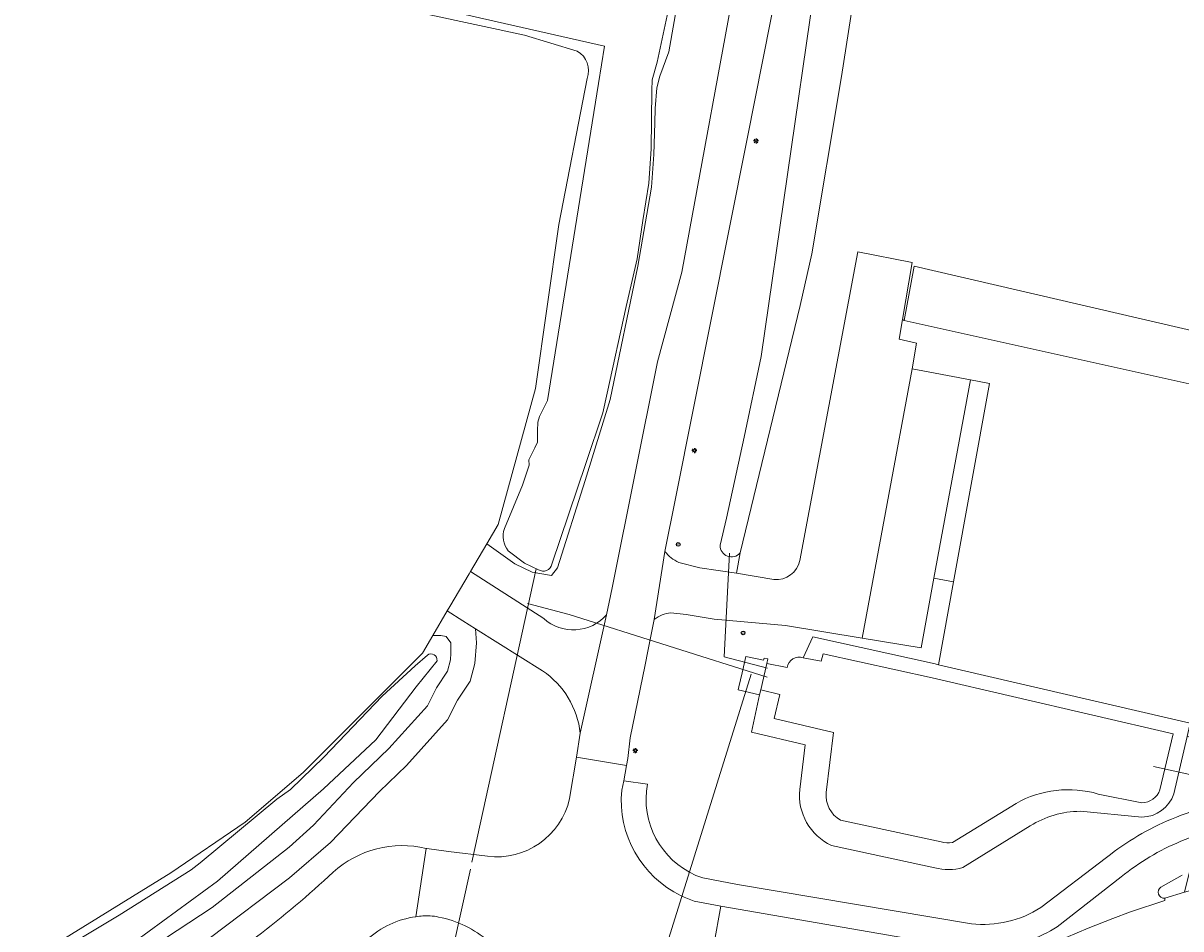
# Model space of a CAD drawing. Header units: metres. Extents: x 149984 to 156489, y 469398 to 478068.
# Tile 310 of 656: x 154229 to 154324, y 472093 to 472168. Entities that reach past the tile are written whole.
import ezdxf
from ezdxf.enums import TextEntityAlignment as Align

# ---------------------------------------------------------------- set-up
doc = ezdxf.new("R2010")
doc.units = ezdxf.units.M
doc.header["$LTSCALE"] = 0.75
for name, color, linetype, lineweight in [('B-WE-GR-GRAS-GV', 252, 'Continuous', 13), ('B-WE-IE-MEUBILAIR-S', 252, 'Continuous', 25), ('B-WE-KW-KUNSTWERK_DUIKER-G', 6, 'Continuous', 18), ('B-WE-KW-KUNSTWERK_GEMAAL-GV', 6, 'Continuous', 18), ('B-WE-KW-KUNSTWERK_STUW-G', 6, 'Continuous', 18), ('B-WE-OG-TERREIN_BEGROEID-GV', 252, 'Continuous', 18), ('B-WE-OG-TERREIN_ERF-GV', 252, 'Continuous', 18), ('B-WE-OG-TERREIN_OEVER-GV', 252, 'Continuous', 18), ('B-WE-OG-WATER_MEER-GV', 252, 'Continuous', 18), ('B-WE-OG-WATER_SLOOT-GV', 252, 'Continuous', 18), ('B-WE-OG-WEG-GV', 252, 'Continuous', 18), ('B-WE-VH-GESLOTENVERHARDING_ASFALT-GV', 252, 'Continuous', 18), ('B-WE-VH-GESLOTENVERHARDING_BETON-GV', 252, 'Continuous', 18), ('B-WE-VH-OPENVERHARDING_BETONSTRAATSTEEN-GV', 252, 'Continuous', 18), ('B-WE-VH-OPENVERHARDING_STRAATBAKSTEEN-GV', 252, 'Continuous', 18), ('B-WE-VH-OPENVERHARDING_TEGEL-GV', 252, 'Continuous', 18)]:
    doc.layers.add(name, color=color, linetype=linetype, lineweight=lineweight)
doc.styles.add('NLCS-ISO', font='NLCS-ISO.ttf')

# ---------------------------------------------------------------- blocks, each defined once
blk = doc.blocks.new('SIE-MEUBILAIR_PAAL_LICHTMAST-SO')
for points in [[(-0.62, 0), (-1, 0)], [(-0.71, 0.71), (-0.44, 0.44)], [(0, 1), (0, 0.62)], [(0.44, 0.44), (0.71, 0.71)], [(1, 0), (0.62, 0)], [(-0.71, -0.71), (-0.44, -0.44)], [(0, -0.62), (0, -1)], [(0.44, -0.44), (0.71, -0.71)]]:
    blk.add_lwpolyline(points)
blk.add_circle((0, 0), 0.5)
blk = doc.blocks.new('SIE-MEUBILAIR_PAAL_VERKEERSBORD-SO')
blk.add_circle((0, 0), 0.75)
at = {"style": 'NLCS-ISO'}
blk.add_text('vb', height=0.75, dxfattribs=at).set_placement((0, 0.07), align=Align.MIDDLE_CENTER)

msp = doc.modelspace()

# ---------------------------------------------------------------- linework, layer by layer
at = {"layer": 'B-WE-GR-GRAS-GV', "flags": 128}
for points in [[(154274.47, 472165.215), (154270.15, 472166.516), (154254.607, 472169.897), (154238.082, 472173.678), (154227.951, 472176.065), (154216.427, 472178.961), (154211.015, 472180.562), (154197.069, 472183.736), (154112.535, 472203.976), (154111.006, 472205.141), (154109.756, 472206.093), (154106.289, 472206.827), (154053.494, 472218.006)], [(154171.624, 472076.57), (154172.454, 472076.684), (154194.254, 472080.083), (154206.594, 472082.532), (154210.199, 472083.433), (154214.84, 472084.917), (154219.288, 472086.308), (154225.704, 472088.874), (154232.03, 472092.08), (154241.105, 472097.695), (154247.205, 472101.873), (154251.97, 472105.948), (154254.904, 472108.882), (154261.76, 472115.738), (154262.621, 472117.204), (154263.801, 472119.213), (154264.016, 472119.578), (154265.601, 472122.276), (154265.701, 472122.447), (154267.044, 472124.732), (154267.978, 472126.321), (154271.041, 472137.496), (154272.972, 472150.975), (154275.288, 472162.967)], [(154349.361, 472132.411), (154308.968, 472141.394), (154301.327, 472143.093), (154301.175, 472143.155), (154300.899, 472141.558), (154302.333, 472141.218), (154301.982, 472139.103), (154306.755, 472138.197), (154308.334, 472137.91), (154305.371, 472121.612), (154304.133, 472114.8), (154324.814, 472110.002), (154324.555, 472108.897), (154327.089, 472108.406), (154332.813, 472108.583), (154337.934, 472109.995), (154342.874, 472112.114), (154346.549, 472114.41), (154348.537, 472116.764), (154349.45, 472120.352), (154350.784, 472130.348)]]:
    msp.add_lwpolyline(points, dxfattribs=at)
at = {"layer": 'B-WE-GR-GRAS-GV'}
msp.add_lwpolyline([(154275.288, 472162.967, 0.376357), (154274.47, 472165.215)], format="xyb", dxfattribs=at)
at = {"layer": 'B-WE-KW-KUNSTWERK_DUIKER-G', "flags": 128}
for points in [[(154290.093, 472114.527), (154286.536, 472115.449), (154286.967, 472123.975)], [(154271.115, 472122.68), (154265.808, 472098.586)], [(154290.075, 472113.773), (154273.824, 472118.919), (154270.39, 472119.818)], [(154277.586, 472078.198), (154288.753, 472114.015)], [(154399.34, 472089.348), (154321.801, 472106.445)], [(154265.713, 472097.992), (154257.163, 472059.385)]]:
    msp.add_lwpolyline(points, dxfattribs=at)
at = {"layer": 'B-WE-KW-KUNSTWERK_GEMAAL-GV', "flags": 128}
msp.add_lwpolyline([(154288.013, 472114.119), (154287.751, 472112.991), (154287.69, 472112.73), (154289.45, 472112.32), (154289.543, 472112.726), (154290.042, 472114.897), (154290.13, 472115.28), (154289.83, 472115.35), (154289.78, 472115.18), (154288.33, 472115.48)], close=True, dxfattribs=at)
at = {"layer": 'B-WE-KW-KUNSTWERK_STUW-G', "flags": 128}
msp.add_lwpolyline([(154290.042, 472114.897), (154289.543, 472112.726)], dxfattribs=at)
at = {"layer": 'B-WE-OG-TERREIN_BEGROEID-GV', "flags": 128}
for points in [[(154244.255, 472092.305), (154250.835, 472097.283), (154254.222, 472100.191), (154258.232, 472104.389), (154260.448, 472106.528), (154263.836, 472110.271), (154264.643, 472111.884), (154265.682, 472113.442), (154266.056, 472114.893), (154266.195, 472116.588), (154266.12, 472117.757), (154265.069, 472118.417), (154263.801, 472119.213), (154262.621, 472117.204), (154263.28, 472117.21), (154263.7, 472117.12), (154264.1, 472116.59), (154264.1, 472115.75), (154264.07, 472115.2), (154263.83, 472114.27), (154262.91, 472112.89), (154262.17, 472111.41), (154259.01, 472107.92), (154256.1, 472105.11), (154252.82, 472101.62), (154250.83, 472099.82), (154244.5, 472094.86), (154240.67, 472092.34)], [(154271.624, 472114.302), (154266.12, 472117.757), (154266.195, 472116.588), (154266.056, 472114.893), (154265.682, 472113.442), (154264.643, 472111.884), (154263.836, 472110.271), (154260.448, 472106.528), (154258.232, 472104.389), (154254.222, 472100.191), (154250.835, 472097.283), (154244.255, 472092.305)], [(154273.846, 472103.796), (154274.402, 472107.212), (154274.72, 472109.163)], [(154262.072, 472099.704), (154262.139, 472099.688), (154263.914, 472099.463), (154267.094, 472099.06)]]:
    msp.add_lwpolyline(points, dxfattribs=at)
at = {"layer": 'B-WE-OG-TERREIN_BEGROEID-GV'}
for points in [[(154274.72, 472109.163, 0.220936), (154271.624, 472114.302)], [(154267.094, 472099.06, 0.386774), (154273.846, 472103.796)], [(154254.432, 472097.753, -0.246993), (154262.072, 472099.704)], [(154241.308, 472087.803, 0.053045), (154254.432, 472097.753)]]:
    msp.add_lwpolyline(points, format="xyb", dxfattribs=at)
at = {"layer": 'B-WE-OG-TERREIN_ERF-GV', "flags": 128}
for points in [[(154306.43, 472218.51), (154303.79, 472207.09), (154300.03, 472183.99), (154298.79, 472178.5), (154298.04, 472175.13), (154296.18, 472163.12), (154293.74, 472148.55), (154292.79, 472144.31), (154287.85, 472123.98), (154287.543, 472122.33), (154290.625, 472121.792)], [(154292.742, 472123.372), (154297.526, 472148.725), (154301.987, 472147.859), (154301.175, 472143.155), (154301.327, 472143.093), (154302.146, 472147.554), (154348.974, 472136.666)]]:
    msp.add_lwpolyline(points, dxfattribs=at)
at = {"layer": 'B-WE-OG-TERREIN_ERF-GV'}
msp.add_lwpolyline([(154290.625, 472121.792, 0.383329), (154292.742, 472123.372)], format="xyb", dxfattribs=at)
at = {"layer": 'B-WE-OG-TERREIN_OEVER-GV', "flags": 128}
for points in [[(154268.496, 472125.986), (154269.975, 472129.56), (154270.516, 472131.207), (154270.508, 472131.626), (154270.986, 472132.613), (154271.214, 472133.089), (154271.222, 472134.009), (154271.234, 472134.74), (154271.374, 472135.193), (154272.033, 472136.516), (154276.217, 472162.553), (154276.709, 472165.612), (154221.158, 472178.254), (154213.505, 472180.633), (154200.277, 472183.651), (154187.895, 472186.915), (154173.099, 472190.119), (154160.824, 472193.073), (154147.933, 472196.037), (154137.981, 472198.432), (154125.1, 472201.526), (154112.679, 472204.43)], [(154275.288, 472162.967), (154272.972, 472150.975), (154271.041, 472137.496), (154267.978, 472126.321), (154267.044, 472124.732), (154269.35, 472123.1), (154270.77, 472122.4), (154272.36, 472122.14), (154272.86, 472122.77), (154275.12, 472129.93), (154277.18, 472136.6), (154279.45, 472147.55), (154280.58, 472154.04), (154280.76, 472156.72), (154280.85, 472159.32), (154280.87, 472160.49), (154281.01, 472162.2), (154281.26, 472163.15), (154281.99, 472165.16), (154284.918, 472181.863)], [(154227.951, 472176.065), (154238.082, 472173.678), (154254.607, 472169.897), (154270.15, 472166.516), (154274.47, 472165.215)], [(154282.031, 472168.9), (154281.046, 472164.315), (154280.632, 472162.851), (154280.607, 472161.967), (154280.55, 472157.187), (154280.354, 472154.364), (154279.86, 472151.306), (154279.395, 472148.152), (154278.496, 472144.226), (154276.938, 472137.118), (154276.584, 472135.492), (154275.179, 472131.33), (154272.397, 472123.061)], [(154271.294, 472122.608), (154270.146, 472123.144), (154268.793, 472124.16)], [(154240.67, 472092.34), (154244.5, 472094.86), (154250.83, 472099.82), (154252.82, 472101.62), (154256.1, 472105.11), (154259.01, 472107.92), (154262.17, 472111.41), (154262.91, 472112.89), (154263.83, 472114.27), (154264.07, 472115.2), (154264.1, 472115.75), (154264.1, 472116.59), (154263.7, 472117.12), (154263.28, 472117.21), (154262.621, 472117.204), (154261.76, 472115.738), (154254.904, 472108.882), (154251.97, 472105.948), (154247.205, 472101.873), (154241.105, 472097.695), (154232.03, 472092.08)], [(154323.457, 472104.201), (154324.555, 472108.897), (154324.814, 472110.002), (154304.133, 472114.8), (154303.878, 472114.859), (154293.832, 472117.097), (154293.02, 472115.37), (154294.493, 472115.08), (154294.667, 472115.704), (154303.617, 472113.71), (154323.398, 472109.121), (154322.321, 472104.518)], [(154232.067, 472091.337), (154236.869, 472094.225), (154242.761, 472097.957), (154243.5, 472098.525), (154249.807, 472103.753), (154250.926, 472104.547), (154253.681, 472107.212), (154258.462, 472112.217), (154261.171, 472114.716), (154262.17, 472115.593)], [(154262.968, 472115.13), (154261.256, 472112.982), (154257.934, 472108.636), (154253.651, 472104.592), (154244.94, 472097.025), (154238.204, 472092.096)], [(154294.928, 472104.301), (154295.523, 472109.221), (154290.64, 472110.393), (154291.11, 472112.35), (154289.543, 472112.726), (154289.45, 472112.32), (154288.799, 472109.264), (154293.196, 472108.209), (154292.754, 472104.551)], [(154320.844, 472103.462), (154317.26, 472104.176)], [(154310.508, 472103.403), (154305.286, 472100.181)], [(154304.364, 472100.236), (154296.093, 472102.033)], [(154315.768, 472102.756), (154320.844, 472102.284)], [(154306.138, 472098.135), (154311.669, 472101.548)], [(154295.358, 472099.953), (154303.835, 472098.112)]]:
    msp.add_lwpolyline(points, dxfattribs=at)
at = {"layer": 'B-WE-OG-TERREIN_OEVER-GV'}
for points in [[(154274.47, 472165.215, -0.376357), (154275.288, 472162.967)], [(154268.793, 472124.16, -0.254341), (154268.496, 472125.986)], [(154272.397, 472123.061, -0.524679), (154271.294, 472122.608)], [(154262.17, 472115.593, -0.630724), (154262.968, 472115.13)], [(154292.754, 472104.551, 0.323224), (154295.358, 472099.953)], [(154296.093, 472102.033, -0.298545), (154294.928, 472104.301)], [(154317.26, 472104.176, 0.201573), (154310.508, 472103.403)], [(154322.321, 472104.518, -0.320955), (154320.844, 472103.462)], [(154320.844, 472102.284, 0.328025), (154323.457, 472104.201)], [(154311.669, 472101.548, -0.140605), (154315.768, 472102.756)], [(154305.286, 472100.181, -0.113866), (154304.364, 472100.236)], [(154303.835, 472098.112, 0.138514), (154306.138, 472098.135)]]:
    msp.add_lwpolyline(points, format="xyb", dxfattribs=at)
at = {"layer": 'B-WE-OG-WATER_MEER-GV'}
for points in [[(154293.02, 472115.37, 0.473319), (154291.71, 472114.58)], [(154294.928, 472104.301, 0.298545), (154296.093, 472102.033)], [(154310.508, 472103.403, -0.201573), (154317.26, 472104.176)], [(154320.844, 472103.462, 0.320955), (154322.321, 472104.518)], [(154304.364, 472100.236, 0.113866), (154305.286, 472100.181)]]:
    msp.add_lwpolyline(points, format="xyb", dxfattribs=at)
at = {"layer": 'B-WE-OG-WATER_MEER-GV', "flags": 128}
for points in [[(154322.321, 472104.518), (154323.398, 472109.121), (154303.617, 472113.71), (154294.667, 472115.704), (154294.493, 472115.08), (154293.02, 472115.37)], [(154290.042, 472114.897), (154289.543, 472112.726), (154291.11, 472112.35), (154290.64, 472110.393), (154295.523, 472109.221), (154294.928, 472104.301)], [(154291.71, 472114.58), (154290.042, 472114.897)], [(154317.26, 472104.176), (154320.844, 472103.462)], [(154305.286, 472100.181), (154310.508, 472103.403)], [(154296.093, 472102.033), (154304.364, 472100.236)]]:
    msp.add_lwpolyline(points, dxfattribs=at)
at = {"layer": 'B-WE-OG-WATER_SLOOT-GV', "flags": 128}
for points in [[(154310.36, 472263.12), (154306.08, 472239.85), (154304.13, 472229.47), (154302.37, 472219.33), (154301.05, 472212.11), (154296.74, 472187.12), (154295.46, 472179.62), (154293.9, 472170.07), (154289.57, 472140.11), (154288.19, 472133.49), (154286.74, 472126.83), (154286.21, 472124.61)], [(154112.679, 472204.43), (154125.1, 472201.526), (154137.981, 472198.432), (154147.933, 472196.037), (154160.824, 472193.073), (154173.099, 472190.119), (154187.895, 472186.915), (154200.277, 472183.651), (154213.505, 472180.633), (154221.158, 472178.254), (154276.709, 472165.612), (154276.217, 472162.553), (154272.033, 472136.516), (154271.374, 472135.193), (154271.234, 472134.74), (154271.222, 472134.009), (154271.214, 472133.089), (154270.986, 472132.613), (154270.508, 472131.626), (154270.516, 472131.207), (154269.975, 472129.56), (154268.496, 472125.986)], [(154287.85, 472123.98), (154292.79, 472144.31), (154293.74, 472148.55), (154296.18, 472163.12), (154298.04, 472175.13)], [(154272.397, 472123.061), (154275.179, 472131.33), (154276.584, 472135.492), (154276.938, 472137.118), (154278.496, 472144.226), (154279.395, 472148.152), (154279.86, 472151.306), (154280.354, 472154.364), (154280.55, 472157.187), (154280.607, 472161.967), (154280.632, 472162.851), (154281.046, 472164.315), (154282.031, 472168.9)], [(154348.974, 472136.666), (154302.146, 472147.554), (154301.327, 472143.093), (154308.968, 472141.394), (154349.361, 472132.411)], [(154268.793, 472124.16), (154270.146, 472123.144), (154271.294, 472122.608)], [(154140.161, 472068.266), (154140.453, 472068.312), (154172.784, 472073.35), (154199.452, 472078.294), (154207.124, 472079.804), (154216.851, 472082.483), (154219.446, 472083.329), (154224.813, 472085.159), (154227.498, 472086.535), (154234.585, 472090.008), (154238.204, 472092.096), (154244.94, 472097.025), (154253.651, 472104.592), (154257.934, 472108.636), (154261.256, 472112.982), (154262.968, 472115.13)], [(154262.17, 472115.593), (154261.171, 472114.716), (154258.462, 472112.217), (154253.681, 472107.212), (154250.926, 472104.547), (154249.807, 472103.753), (154243.5, 472098.525), (154242.761, 472097.957), (154236.869, 472094.225), (154232.067, 472091.337)]]:
    msp.add_lwpolyline(points, dxfattribs=at)
at = {"layer": 'B-WE-OG-WATER_SLOOT-GV'}
for points in [[(154268.496, 472125.986, 0.254341), (154268.793, 472124.16)], [(154286.21, 472124.61, 0.701267), (154287.85, 472123.98)], [(154271.294, 472122.608, 0.524679), (154272.397, 472123.061)], [(154262.968, 472115.13, 0.630724), (154262.17, 472115.593)]]:
    msp.add_lwpolyline(points, format="xyb", dxfattribs=at)
at = {"layer": 'B-WE-OG-WEG-GV', "flags": 128}
for points in [[(154276.873, 472118.901), (154277.208, 472120.457), (154277.381, 472121.263), (154281.067, 472139.684), (154283.07, 472147.04), (154287.92, 472173.42), (154288.996, 472179.669), (154285.533, 472181.749), (154286, 472184.628), (154290.036, 472185.57), (154293.022, 472202.298), (154297.032, 472225.41), (154300.002, 472242.157), (154303.801, 472263.75), (154308.471, 472290.63), (154312.123, 472312.05)], [(154307.752, 472265.977), (154305.73, 472254.412), (154302.396, 472235.543), (154300.532, 472225.058), (154296.468, 472201.957), (154290.989, 472171.03), (154288.429, 472158), (154282.54, 472128.468), (154281.681, 472124.107)], [(154286.21, 472124.61), (154286.74, 472126.83), (154288.19, 472133.49), (154289.57, 472140.11), (154293.9, 472170.07), (154295.46, 472179.62), (154296.74, 472187.12), (154301.05, 472212.11), (154302.37, 472219.33), (154304.13, 472229.47), (154306.08, 472239.85), (154310.36, 472263.12)], [(154284.918, 472181.863), (154281.99, 472165.16), (154281.26, 472163.15), (154281.01, 472162.2), (154280.87, 472160.49), (154280.85, 472159.32), (154280.76, 472156.72), (154280.58, 472154.04), (154279.45, 472147.55), (154277.18, 472136.6), (154275.12, 472129.93), (154272.86, 472122.77), (154272.36, 472122.14), (154270.77, 472122.4), (154269.35, 472123.1), (154267.044, 472124.732), (154265.701, 472122.447), (154271.738, 472118.592)], [(154282.806, 472123.211), (154284.53, 472122.758), (154287.543, 472122.33), (154287.85, 472123.98)], [(154293.02, 472115.37), (154293.832, 472117.097), (154303.878, 472114.859), (154304.133, 472114.8), (154305.371, 472121.612), (154303.763, 472121.904), (154302.711, 472116.177), (154297.88, 472116.982), (154291.589, 472118.03), (154285.708, 472118.533), (154283.434, 472118.912), (154282.164, 472119.066)], [(154356.573, 472116.601), (154356.698, 472118.393), (154352.35, 472120.256), (154349.45, 472120.352), (154348.537, 472116.764), (154346.549, 472114.41), (154342.874, 472112.114), (154337.934, 472109.995), (154332.813, 472108.583), (154327.089, 472108.406), (154324.555, 472108.897), (154323.457, 472104.201)], [(154280.805, 472118.504), (154280.273, 472115.907), (154280.046, 472114.799), (154278.817, 472108.798), (154278.625, 472107.097), (154278.522, 472106.526), (154278.296, 472105.266), (154280.238, 472104.993), (154280.163, 472104.412)], [(154287.751, 472112.991), (154288.013, 472114.119), (154288.33, 472115.48), (154289.78, 472115.18), (154289.83, 472115.35), (154290.13, 472115.28), (154290.042, 472114.897), (154291.71, 472114.58)], [(154292.754, 472104.551), (154293.196, 472108.209), (154288.799, 472109.264), (154289.45, 472112.32), (154287.69, 472112.73), (154287.751, 472112.991)], [(154320.844, 472102.284), (154315.768, 472102.756)], [(154311.669, 472101.548), (154306.138, 472098.135)], [(154303.835, 472098.112), (154295.358, 472099.953)], [(154312.549, 472094.849), (154317.949, 472098.97)], [(154284.776, 472097.28), (154287.644, 472096.728), (154306.844, 472093.513)]]:
    msp.add_lwpolyline(points, dxfattribs=at)
at = {"layer": 'B-WE-OG-WEG-GV'}
for points in [[(154281.681, 472124.107, 0.135085), (154282.806, 472123.211)], [(154287.85, 472123.98, -0.701267), (154286.21, 472124.61)], [(154282.164, 472119.066, 0.153184), (154280.805, 472118.504)], [(154271.738, 472118.592, 0.420143), (154276.873, 472118.901)], [(154291.71, 472114.58, -0.473319), (154293.02, 472115.37)], [(154280.163, 472104.412, 0.349846), (154284.776, 472097.28)], [(154295.358, 472099.953, -0.323224), (154292.754, 472104.551)], [(154323.457, 472104.201, -0.328025), (154320.844, 472102.284)], [(154323.282, 472102.122, -0.07256), (154329.802, 472103.771)], [(154315.768, 472102.756, 0.140605), (154311.669, 472101.548)], [(154317.949, 472098.97, -0.069405), (154323.282, 472102.122)], [(154306.138, 472098.135, -0.138514), (154303.835, 472098.112)], [(154306.844, 472093.513, 0.171095), (154312.549, 472094.849)]]:
    msp.add_lwpolyline(points, format="xyb", dxfattribs=at)
at = {"layer": 'B-WE-VH-GESLOTENVERHARDING_ASFALT-GV'}
for points in [[(154330.043, 472101.801, 0.073116), (154324.041, 472100.288)], [(154324.041, 472100.288, 0.07288), (154319.144, 472097.363)], [(154322.719, 472095.614, -0.785632), (154322.401, 472096.525)], [(154313.893, 472093.269, -0.110193), (154309, 472091.522)]]:
    msp.add_lwpolyline(points, format="xyb", dxfattribs=at)
at = {"layer": 'B-WE-VH-GESLOTENVERHARDING_ASFALT-GV', "flags": 128}
for points in [[(154319.144, 472097.363), (154313.893, 472093.269)], [(154322.401, 472096.525), (154324.156, 472097.515)], [(154325.052, 472096.314), (154324.339, 472096.1), (154322.719, 472095.614), (154322.723, 472095.414), (154319.91, 472094.484), (154318.461, 472093.954), (154316.433, 472093.164), (154314.62, 472092.393), (154313.841, 472092.102), (154312.772, 472091.785), (154311.564, 472091.508), (154310.442, 472091.316), (154309.094, 472091.181), (154309, 472091.522)], [(154309, 472091.522), (154309.094, 472091.181), (154310.442, 472091.316), (154311.564, 472091.508), (154312.772, 472091.785), (154313.841, 472092.102), (154314.62, 472092.393), (154316.433, 472093.164), (154318.461, 472093.954), (154319.91, 472094.484), (154322.723, 472095.414), (154322.719, 472095.614)], [(154304.91, 472091.72), (154303.512, 472091.976), (154286.264, 472094.959), (154285.112, 472088.595), (154303.391, 472084.978), (154308.91, 472083.827), (154309.006, 472084.091), (154312.784, 472083.786), (154316.308, 472083.863), (154317.148, 472083.933), (154319.069, 472084.145), (154322.058, 472084.686), (154322.189, 472084.506), (154323.235, 472084.869)]]:
    msp.add_lwpolyline(points, dxfattribs=at)
at = {"layer": 'B-WE-VH-GESLOTENVERHARDING_BETON-GV', "flags": 128}
for points in [[(154324.156, 472097.515), (154322.401, 472096.525)], [(154322.719, 472095.614), (154324.339, 472096.1), (154324.747, 472097.776)]]:
    msp.add_lwpolyline(points, dxfattribs=at)
at = {"layer": 'B-WE-VH-GESLOTENVERHARDING_BETON-GV'}
msp.add_lwpolyline([(154322.401, 472096.525, 0.785632), (154322.719, 472095.614)], format="xyb", dxfattribs=at)
at = {"layer": 'B-WE-VH-OPENVERHARDING_BETONSTRAATSTEEN-GV', "flags": 128}
msp.add_lwpolyline([(154301.982, 472139.103), (154297.88, 472116.982), (154302.711, 472116.177), (154303.763, 472121.904), (154306.755, 472138.197)], close=True, dxfattribs=at)
for points in [[(154278.134, 472104.483), (154278.296, 472105.266), (154278.522, 472106.526), (154274.402, 472107.212), (154273.846, 472103.796)], [(154267.094, 472099.06), (154263.914, 472099.463), (154262.139, 472099.688), (154262.072, 472099.704), (154261.217, 472094.098)], [(154286.264, 472094.959), (154284.518, 472095.282), (154284.067, 472095.366)], [(154283.805, 472088.854), (154285.112, 472088.595), (154286.264, 472094.959)]]:
    msp.add_lwpolyline(points, dxfattribs=at)
at = {"layer": 'B-WE-VH-OPENVERHARDING_BETONSTRAATSTEEN-GV'}
for points in [[(154273.846, 472103.796, -0.386774), (154267.094, 472099.06)], [(154283.002, 472095.813, -0.313315), (154278.134, 472104.483)], [(154284.067, 472095.366, -0.00819), (154283.002, 472095.813)], [(154261.217, 472094.098, -0.039664), (154262.402, 472094.173)], [(154262.402, 472094.173, -0.021556), (154263.096, 472094.068)], [(154263.096, 472094.068, -0.133079), (154267.199, 472092.062)]]:
    msp.add_lwpolyline(points, format="xyb", dxfattribs=at)
at = {"layer": 'B-WE-VH-OPENVERHARDING_STRAATBAKSTEEN-GV', "flags": 128}
for points in [[(154287.92, 472173.42), (154283.07, 472147.04), (154281.067, 472139.684), (154277.381, 472121.263), (154277.208, 472120.457), (154276.873, 472118.901), (154274.72, 472109.163), (154274.402, 472107.212), (154278.522, 472106.526), (154278.625, 472107.097), (154278.817, 472108.798), (154280.046, 472114.799), (154280.273, 472115.907), (154280.805, 472118.504), (154281.681, 472124.107), (154282.54, 472128.468), (154288.429, 472158), (154290.989, 472171.03)], [(154301.982, 472139.103), (154302.333, 472141.218), (154300.899, 472141.558), (154301.175, 472143.155), (154301.987, 472147.859), (154297.526, 472148.725), (154292.742, 472123.372)], [(154282.164, 472119.066), (154283.434, 472118.912), (154285.708, 472118.533), (154291.589, 472118.03), (154297.88, 472116.982), (154301.982, 472139.103)], [(154281.681, 472124.107), (154280.805, 472118.504)], [(154290.625, 472121.792), (154287.543, 472122.33), (154284.53, 472122.758), (154282.806, 472123.211)], [(154271.738, 472118.592), (154265.701, 472122.447), (154265.601, 472122.276), (154264.016, 472119.578), (154263.801, 472119.213), (154265.069, 472118.417), (154266.12, 472117.757), (154271.624, 472114.302)], [(154274.72, 472109.163), (154276.873, 472118.901)], [(154261.217, 472094.098), (154262.072, 472099.704)]]:
    msp.add_lwpolyline(points, dxfattribs=at)
at = {"layer": 'B-WE-VH-OPENVERHARDING_STRAATBAKSTEEN-GV'}
for points in [[(154282.806, 472123.211, -0.135085), (154281.681, 472124.107)], [(154292.742, 472123.372, -0.383329), (154290.625, 472121.792)], [(154280.805, 472118.504, -0.153184), (154282.164, 472119.066)], [(154276.873, 472118.901, -0.420143), (154271.738, 472118.592)], [(154271.624, 472114.302, -0.220936), (154274.72, 472109.163)], [(154262.072, 472099.704, 0.246993), (154254.432, 472097.753)], [(154254.432, 472097.753, -0.053045), (154241.308, 472087.803)], [(154257.222, 472092.226, -0.149763), (154261.217, 472094.098)]]:
    msp.add_lwpolyline(points, format="xyb", dxfattribs=at)
at = {"layer": 'B-WE-VH-OPENVERHARDING_TEGEL-GV', "flags": 128}
msp.add_lwpolyline([(154306.755, 472138.197), (154303.763, 472121.904), (154305.371, 472121.612), (154308.334, 472137.91)], close=True, dxfattribs=at)
for points in [[(154280.163, 472104.412), (154280.238, 472104.993), (154278.296, 472105.266), (154278.134, 472104.483)], [(154317.949, 472098.97), (154312.549, 472094.849)], [(154306.844, 472093.513), (154287.644, 472096.728), (154284.776, 472097.28)], [(154313.893, 472093.269), (154319.144, 472097.363)], [(154284.067, 472095.366), (154284.518, 472095.282), (154286.264, 472094.959), (154303.512, 472091.976), (154304.91, 472091.72)]]:
    msp.add_lwpolyline(points, dxfattribs=at)
at = {"layer": 'B-WE-VH-OPENVERHARDING_TEGEL-GV'}
for points in [[(154278.134, 472104.483, 0.313315), (154283.002, 472095.813)], [(154284.776, 472097.28, -0.349846), (154280.163, 472104.412)], [(154329.802, 472103.771, 0.07256), (154323.282, 472102.122)], [(154323.282, 472102.122, 0.069405), (154317.949, 472098.97)], [(154324.041, 472100.288, -0.073116), (154330.043, 472101.801)], [(154319.144, 472097.363, -0.07288), (154324.041, 472100.288)], [(154283.002, 472095.813, 0.00819), (154284.067, 472095.366)], [(154312.549, 472094.849, -0.171095), (154306.844, 472093.513)], [(154261.217, 472094.098, 0.149763), (154257.222, 472092.226)], [(154262.402, 472094.173, 0.039664), (154261.217, 472094.098)], [(154263.096, 472094.068, 0.021556), (154262.402, 472094.173)], [(154267.199, 472092.062, 0.133079), (154263.096, 472094.068)], [(154309, 472091.522, 0.110193), (154313.893, 472093.269)]]:
    msp.add_lwpolyline(points, format="xyb", dxfattribs=at)

# ---------------------------------------------------------------- block references
at = {"layer": 'B-WE-IE-MEUBILAIR-S', "xscale": 0.2, "yscale": 0.2, "zscale": 0.2}
for name, p in [('SIE-MEUBILAIR_PAAL_LICHTMAST-SO', (154289.16, 472157.831)), ('SIE-MEUBILAIR_PAAL_LICHTMAST-SO', (154284.095, 472132.393)), ('SIE-MEUBILAIR_PAAL_VERKEERSBORD-SO', (154282.767, 472124.683)), ('SIE-MEUBILAIR_PAAL_VERKEERSBORD-SO', (154288.098, 472117.415)), ('SIE-MEUBILAIR_PAAL_LICHTMAST-SO', (154279.24, 472107.739))]:
    msp.add_blockref(name, p, dxfattribs=at)

doc.saveas('drawing.dxf')
